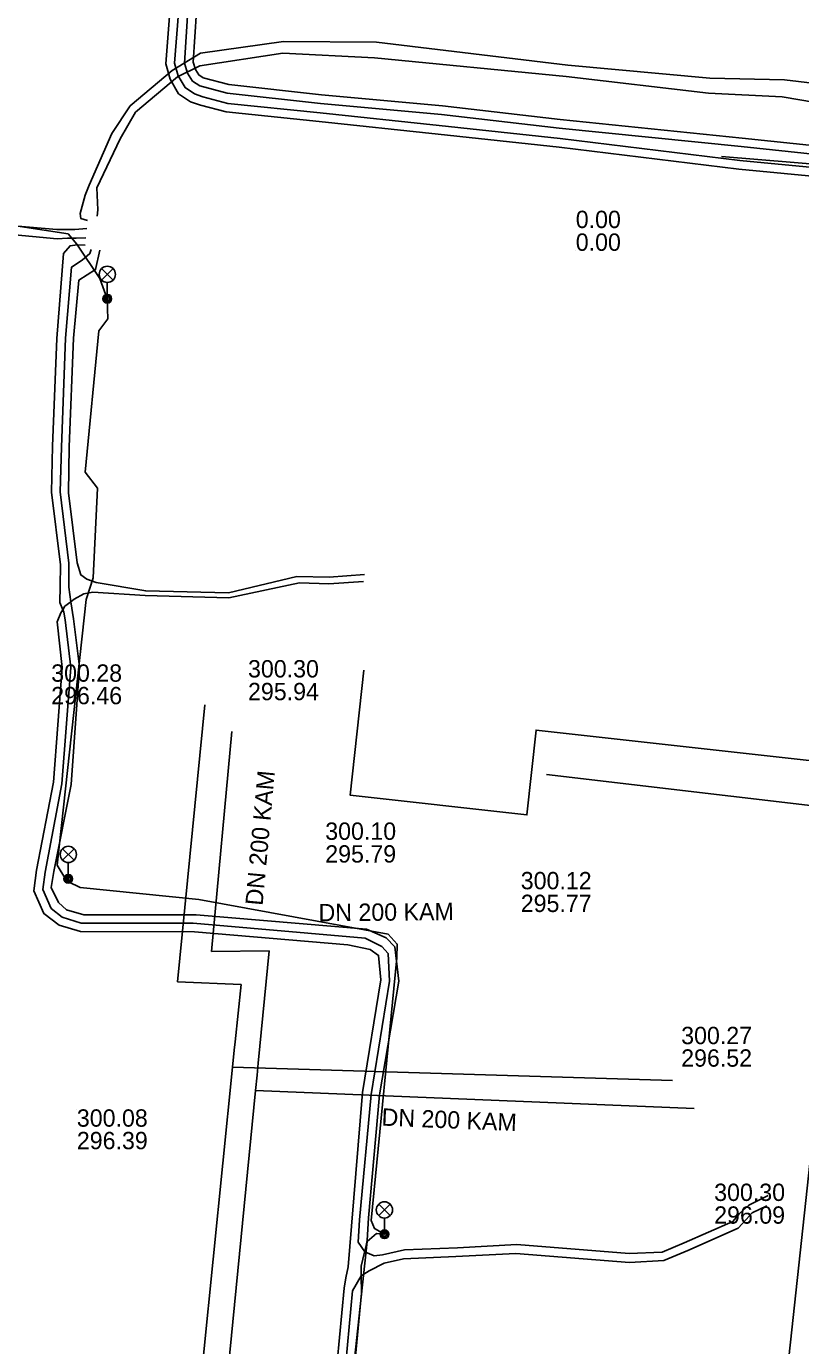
# Model space of a CAD drawing. Extents: x -595540 to -593988, y -1160850 to -1159202.
# Drawn here: x -594204.3 to -594168.6, y -1159603.9 to -1159543 of the extents above; entities that cross this region are included whole.
import ezdxf

# ---------------------------------------------------------------- set-up
doc = ezdxf.new("R2010")
doc.units = 0
for name, color, linetype in [('BVK-DESTOVA_popisy', 7, 'Continuous'), ('BVK-DESTOVA_trasa sítě', 7, 'Continuous'), ('BVK-SPLASKOVA_popisy', 7, 'Continuous'), ('BVK-SPLASKOVA_trasa sítě', 7, 'Continuous'), ('CETIN_kabel podzemní', 7, 'Continuous'), ('DESTOVA-NEPROVOZOVANA_popisy', 7, 'Continuous'), ('DESTOVA_trasa neprovozované sítě', 7, 'Continuous'), ('EON-NN_kabel', 7, 'Continuous'), ('EON-VN_kabel', 7, 'Continuous'), ('TEPLARNY-TEPLOVODY_trasa sítě', 7, 'Continuous'), ('TSB_kabel VO', 7, 'Continuous'), ('TSB_lampy VO', 7, 'Continuous')]:
    doc.layers.add(name, color=color, linetype=linetype)

msp = doc.modelspace()

# ---------------------------------------------------------------- linework, layer by layer
at = {"layer": 'BVK-DESTOVA_popisy'}
for p, q in [((-594194.116, -1159573.219), (-594194.116, -1159573.219)), ((-594190.552, -1159580.715), (-594190.552, -1159580.715)), ((-594181.527, -1159582.998), (-594181.527, -1159582.998)), ((-594172.6, -1159597.387), (-594172.6, -1159597.387))]:
    msp.add_line(p, q, dxfattribs=at)
at = {"layer": 'BVK-DESTOVA_trasa sítě'}
for p, q in [((-594194.87, -1159575.587), (-594195.808, -1159585.738)), ((-594195.808, -1159585.738), (-594193.139, -1159585.714)), ((-594173.518, -1159592.998), (-594193.771, -1159592.164))]:
    msp.add_line(p, q, dxfattribs=at)
msp.add_lwpolyline([(-594193.139, -1159585.714), (-594193.647, -1159590.902), (-594193.701, -1159591.451), (-594193.771, -1159592.164), (-594196.376, -1159618.709), (-594196.42, -1159619.158), (-594196.442, -1159619.387), (-594197.887, -1159634.126)], dxfattribs=at)
at = {"layer": 'BVK-SPLASKOVA_popisy'}
for p, q in [((-594203.2, -1159572.491), (-594203.2, -1159572.491)), ((-594174.123, -1159589.223), (-594174.123, -1159589.223)), ((-594202.016, -1159593.033), (-594202.016, -1159593.033))]:
    msp.add_line(p, q, dxfattribs=at)
at = {"layer": 'BVK-SPLASKOVA_trasa sítě'}
for p, q in [((-594196.112, -1159574.357), (-594197.365, -1159587.147)), ((-594197.365, -1159587.147), (-594194.439, -1159587.273)), ((-594174.528, -1159591.704), (-594194.838, -1159591.091))]:
    msp.add_line(p, q, dxfattribs=at)
msp.add_lwpolyline([(-594194.439, -1159587.273), (-594194.716, -1159589.919), (-594194.756, -1159590.302), (-594194.838, -1159591.091), (-594197.502, -1159617.679), (-594197.55, -1159618.162), (-594199.042, -1159633.007)], dxfattribs=at)
at = {"layer": 'CETIN_kabel podzemní'}
msp.add_lwpolyline([(-594156.061, -1159592.702), (-594155.083, -1159580.537), (-594180.337, -1159577.577)], dxfattribs=at)
at = {"layer": 'DESTOVA-NEPROVOZOVANA_popisy'}
msp.add_line((-594178.989, -1159553.398), (-594178.989, -1159553.398), dxfattribs=at)
at = {"layer": 'DESTOVA_trasa neprovozované sítě'}
msp.add_line((-594172.255, -1159549.049), (-594112.475, -1159553.898), dxfattribs=at)
at = {"layer": 'EON-NN_kabel'}
for points in [[(-594201.52, -1159551.995), (-594201.829, -1159551.908), (-594201.869, -1159551.682), (-594201.634, -1159550.826), (-594201.449, -1159550.366), (-594200.4, -1159547.986), (-594199.559, -1159546.707), (-594197.612, -1159545.081), (-594196.315, -1159544.276), (-594192.481, -1159543.737), (-594188.18, -1159543.759), (-594179.362, -1159544.83), (-594172.798, -1159545.422), (-594169.349, -1159545.5), (-594162.509, -1159546.319)], [(-594201.073, -1159551.801), (-594201.052, -1159551.509), (-594201.101, -1159550.498), (-594200.014, -1159548.234), (-594199.317, -1159547.003), (-594197.372, -1159545.371), (-594196.341, -1159544.856), (-594192.505, -1159544.281), (-594188.277, -1159544.495), (-594179.427, -1159545.357), (-594172.859, -1159546.118), (-594169.454, -1159546.295), (-594162.588, -1159547.453), (-594160.325, -1159547.56), (-594152.236, -1159548.467), (-594146.606, -1159548.993), (-594139.403, -1159549.839), (-594133.186, -1159550.517), (-594130.138, -1159550.53), (-594127.042, -1159550.688), (-594126.796, -1159550.717), (-594126.535, -1159550.739), (-594126.382, -1159550.789), (-594126.344, -1159550.898)], [(-594224.754, -1159550.16), (-594224.371, -1159550.231), (-594224.163, -1159550.315), (-594223.847, -1159550.639), (-594223.28, -1159550.865), (-594219.937, -1159551.366), (-594216.854, -1159551.555), (-594214.524, -1159551.563), (-594209.284, -1159552.244), (-594202.924, -1159552.839), (-594202.441, -1159552.808), (-594202.041, -1159552.808), (-594201.6, -1159552.799)], [(-594224.708, -1159549.757), (-594224.243, -1159549.826), (-594223.947, -1159549.909), (-594223.647, -1159550.255), (-594223.177, -1159550.44), (-594219.894, -1159550.931), (-594216.979, -1159551.162), (-594214.494, -1159551.166), (-594209.257, -1159551.873), (-594202.939, -1159552.415), (-594202.11, -1159552.408), (-594201.557, -1159552.369)], [(-594201.634, -1159553.14), (-594202.007, -1159553.126), (-594202.328, -1159553.162), (-594202.636, -1159553.53), (-594202.945, -1159557.449), (-594203.137, -1159562.412), (-594203.19, -1159564.542), (-594202.775, -1159567.897), (-594202.79, -1159568.873), (-594202.809, -1159569.636), (-594202.668, -1159569.969), (-594202.622, -1159570.077), (-594202.554, -1159570.427), (-594202.292, -1159572.636), (-594202.708, -1159578.002), (-594203.482, -1159582.076), (-594203.59, -1159582.88), (-594203.196, -1159583.754), (-594202.69, -1159584.155), (-594201.82, -1159584.44), (-594196.651, -1159584.438), (-594188.709, -1159585.136), (-594187.933, -1159585.513), (-594187.651, -1159585.832), (-594187.59, -1159587.115), (-594188.438, -1159592.35), (-594188.972, -1159598.13), (-594189.038, -1159599.163), (-594188.729, -1159599.615), (-594188.728, -1159599.617), (-594188.296, -1159599.791), (-594187.913, -1159599.755), (-594186.901, -1159599.521), (-594184.441, -1159599.419), (-594181.715, -1159599.266), (-594176.522, -1159599.695), (-594174.999, -1159599.62), (-594173.982, -1159599.188), (-594171.737, -1159598.205), (-594171.431, -1159597.842), (-594170.993, -1159597.46), (-594170.11, -1159597.017)], [(-594201.351, -1159553.331), (-594201.41, -1159553.529), (-594201.775, -1159553.837), (-594202.261, -1159554.151), (-594202.547, -1159557.433), (-594202.73, -1159562.468), (-594202.79, -1159564.532), (-594202.38, -1159567.813), (-594202.391, -1159568.928), (-594202.293, -1159569.598), (-594202.178, -1159570.389), (-594201.89, -1159572.603), (-594202.284, -1159578.034), (-594203.073, -1159582.049), (-594203.201, -1159582.792), (-594202.871, -1159583.485), (-594202.487, -1159583.816), (-594201.701, -1159584.047), (-594196.514, -1159584.047), (-594188.644, -1159584.719), (-594187.747, -1159585.108), (-594187.34, -1159585.53), (-594187.148, -1159587.114), (-594188.047, -1159592.355), (-594188.558, -1159598.044), (-594188.622, -1159599.089), (-594188.729, -1159599.615), (-594188.733, -1159599.633), (-594188.888, -1159600.274), (-594188.9, -1159600.713), (-594188.9, -1159600.715), (-594188.883, -1159601.52), (-594189.188, -1159604.743)], [(-594200.961, -1159553.37), (-594201.155, -1159554.267), (-594201.919, -1159554.753), (-594202.167, -1159557.438), (-594202.37, -1159562.454), (-594202.402, -1159564.574), (-594201.997, -1159567.801), (-594201.831, -1159568.357), (-594201.548, -1159568.556), (-594201.132, -1159568.713), (-594198.834, -1159569.101), (-594195.016, -1159569.181), (-594191.859, -1159568.428), (-594190.365, -1159568.466), (-594188.744, -1159568.34)], [(-594188.78, -1159568.67), (-594190.389, -1159568.771), (-594191.734, -1159568.723), (-594195, -1159569.418), (-594198.868, -1159569.311), (-594201.275, -1159569.161), (-594201.695, -1159569.234), (-594202.134, -1159569.476), (-594202.293, -1159569.598), (-594202.565, -1159569.806), (-594202.668, -1159569.969), (-594202.762, -1159570.118), (-594202.924, -1159570.528), (-594202.7, -1159572.635), (-594203.095, -1159577.927), (-594203.883, -1159581.985), (-594204.001, -1159582.952), (-594203.542, -1159583.997), (-594202.831, -1159584.527), (-594201.85, -1159584.825), (-594196.589, -1159584.836), (-594189.507, -1159585.444), (-594188.484, -1159585.657), (-594188.089, -1159585.924), (-594187.983, -1159587.061), (-594188.825, -1159592.248), (-594189.342, -1159598.421), (-594189.487, -1159600.297), (-594189.604, -1159600.804), (-594189.679, -1159601.292), (-594190.004, -1159604.698)], [(-594170.163, -1159597.489), (-594170.851, -1159597.808), (-594171.125, -1159598.121), (-594171.492, -1159598.521), (-594173.822, -1159599.556), (-594174.931, -1159600.018), (-594176.501, -1159600.1), (-594181.747, -1159599.684), (-594184.518, -1159599.823), (-594186.932, -1159599.931), (-594187.827, -1159600.133), (-594188.521, -1159600.48), (-594188.9, -1159600.715), (-594188.901, -1159600.716), (-594189.289, -1159601.413), (-594189.605, -1159604.731)]]:
    msp.add_lwpolyline(points, dxfattribs=at)
at = {"layer": 'EON-VN_kabel'}
for points in [[(-594196.893, -1159542.304), (-594197.052, -1159544.729), (-594196.91, -1159545.191), (-594196.686, -1159545.564), (-594196.347, -1159545.781), (-594195.08, -1159546.121), (-594190.771, -1159546.592), (-594185.186, -1159547.104), (-594179.752, -1159547.734), (-594171.349, -1159548.589), (-594162.674, -1159549.501)], [(-594197.717, -1159542.368), (-594197.907, -1159544.773), (-594197.704, -1159545.471), (-594197.318, -1159546.145), (-594196.765, -1159546.517), (-594196.315, -1159546.68), (-594195.125, -1159546.989), (-594190.827, -1159547.424), (-594185.342, -1159548.012), (-594179.756, -1159548.608), (-594171.455, -1159549.625), (-594162.766, -1159550.462)], [(-594197.319, -1159542.413), (-594197.502, -1159544.732), (-594197.333, -1159545.314), (-594197.017, -1159545.865), (-594196.583, -1159546.158), (-594196.197, -1159546.297), (-594195.054, -1159546.594), (-594190.786, -1159547.026), (-594185.299, -1159547.614), (-594179.71, -1159548.211), (-594171.412, -1159549.227), (-594162.714, -1159550.065)], [(-594196.495, -1159542.349), (-594196.648, -1159544.682), (-594196.542, -1159545.027), (-594196.391, -1159545.278), (-594196.184, -1159545.411), (-594195.006, -1159545.727), (-594190.731, -1159546.194), (-594185.145, -1159546.706), (-594179.709, -1159547.336), (-594171.308, -1159548.191), (-594162.625, -1159549.104)]]:
    msp.add_lwpolyline(points, dxfattribs=at)
at = {"layer": 'TEPLARNY-TEPLOVODY_trasa sítě'}
for points in [[(-594155.323, -1159591.296), (-594153.944, -1159578.506), (-594180.823, -1159575.523), (-594181.245, -1159579.44), (-594189.401, -1159578.535), (-594188.777, -1159572.752)], [(-594155.323, -1159591.296), (-594157.58, -1159591.045), (-594157.924, -1159594.232), (-594167.923, -1159593.123), (-594169.272, -1159605.628), (-594177.493, -1159604.716), (-594178.155, -1159610.852)]]:
    msp.add_lwpolyline(points, dxfattribs=at)
at = {"layer": 'TSB_kabel VO'}
msp.add_lwpolyline([(-594209.08, -1159551.6), (-594202.42, -1159552.61), (-594202.01, -1159553.09), (-594200.95, -1159554.67), (-594200.61, -1159555.61), (-594200.59, -1159556.54), (-594201, -1159557.09), (-594201.64, -1159563.61), (-594201.06, -1159564.36), (-594201.27, -1159568.5), (-594201.59, -1159569.49), (-594202.92, -1159581.76), (-594202.522, -1159582.415), (-594202.41, -1159582.39), (-594202.395, -1159582.536), (-594201.87, -1159582.79), (-594196.38, -1159583.35), (-594187.65, -1159584.94), (-594187.23, -1159585.4), (-594187.25, -1159586.04), (-594188.43, -1159598.16), (-594188.28, -1159598.54), (-594187.82, -1159598.8), (-594188.18, -1159598.77), (-594188.62, -1159599.14), (-594189.58, -1159608.14)], dxfattribs=at)
at = {"layer": 'TSB_lampy VO'}
for p, q in [((-594200.875, -1159554.75), (-594200.345, -1159554.22)), ((-594200.875, -1159554.22), (-594200.345, -1159554.75)), ((-594200.875, -1159554.75), (-594200.345, -1159554.22)), ((-594200.875, -1159554.22), (-594200.345, -1159554.75)), ((-594200.61, -1159554.86), (-594200.61, -1159555.61)), ((-594200.61, -1159554.86), (-594200.61, -1159555.61)), ((-594202.675, -1159581.53), (-594202.145, -1159581)), ((-594202.675, -1159581), (-594202.145, -1159581.53)), ((-594202.675, -1159581.53), (-594202.145, -1159581)), ((-594202.675, -1159581), (-594202.145, -1159581.53)), ((-594202.41, -1159581.64), (-594202.41, -1159582.39)), ((-594202.41, -1159581.64), (-594202.41, -1159582.39)), ((-594188.085, -1159597.94), (-594187.555, -1159597.41)), ((-594188.085, -1159597.41), (-594187.555, -1159597.94)), ((-594188.085, -1159597.94), (-594187.555, -1159597.41)), ((-594188.085, -1159597.41), (-594187.555, -1159597.94)), ((-594187.82, -1159598.05), (-594187.82, -1159598.8)), ((-594187.82, -1159598.05), (-594187.82, -1159598.8))]:
    msp.add_line(p, q, dxfattribs=at)
for centre, radius in [((-594200.61, -1159554.485), 0.375), ((-594200.61, -1159554.485), 0.375), ((-594200.61, -1159555.61), 0.2), ((-594200.61, -1159555.61), 0.2), ((-594200.61, -1159555.61), 0.145), ((-594200.61, -1159555.61), 0.145), ((-594200.61, -1159555.61), 0.0876), ((-594200.61, -1159555.61), 0.0876), ((-594202.41, -1159581.265), 0.375), ((-594202.41, -1159581.265), 0.375), ((-594202.41, -1159582.39), 0.2), ((-594202.41, -1159582.39), 0.2), ((-594202.41, -1159582.39), 0.145), ((-594202.41, -1159582.39), 0.145), ((-594202.41, -1159582.39), 0.0876), ((-594202.41, -1159582.39), 0.0876), ((-594187.82, -1159597.675), 0.375), ((-594187.82, -1159597.675), 0.375), ((-594187.82, -1159598.8), 0.2), ((-594187.82, -1159598.8), 0.2), ((-594187.82, -1159598.8), 0.145), ((-594187.82, -1159598.8), 0.145), ((-594187.82, -1159598.8), 0.0876), ((-594187.82, -1159598.8), 0.0876)]:
    msp.add_circle(centre, radius, dxfattribs=at)

# ---------------------------------------------------------------- texts
at = {"layer": 'BVK-DESTOVA_popisy'}
for s, p in [('300.30', (-594194.116, -1159573.094)), ('295.94', (-594194.116, -1159574.144)), ('300.10', (-594190.552, -1159580.59)), ('295.79', (-594190.552, -1159581.64)), ('300.12', (-594181.527, -1159582.873)), ('295.77', (-594181.527, -1159583.923)), ('300.30', (-594172.6, -1159597.262)), ('296.09', (-594172.6, -1159598.312))]:
    msp.add_text(s, height=0.8, dxfattribs=at).set_placement(p)
for rotation, p in [(84.72059, (-594193.446, -1159583.649)), (0.5152, (-594190.858, -1159584.352)), (357.64257, (-594187.964, -1159593.782))]:
    msp.add_text('DN 200 KAM', height=0.8, rotation=rotation, dxfattribs=at).set_placement(p)
at = {"layer": 'BVK-SPLASKOVA_popisy'}
for s, p in [('300.28', (-594203.2, -1159573.291)), ('296.46', (-594203.2, -1159574.331)), ('300.27', (-594174.123, -1159590.023)), ('296.52', (-594174.123, -1159591.063)), ('300.08', (-594202.016, -1159593.833)), ('296.39', (-594202.016, -1159594.873))]:
    msp.add_text(s, height=0.8, dxfattribs=at).set_placement(p)
at = {"layer": 'DESTOVA-NEPROVOZOVANA_popisy'}
for p in [(-594178.989, -1159552.348), (-594178.989, -1159553.398)]:
    msp.add_text('0.00', height=0.8, dxfattribs=at).set_placement(p)

doc.saveas('drawing.dxf')
